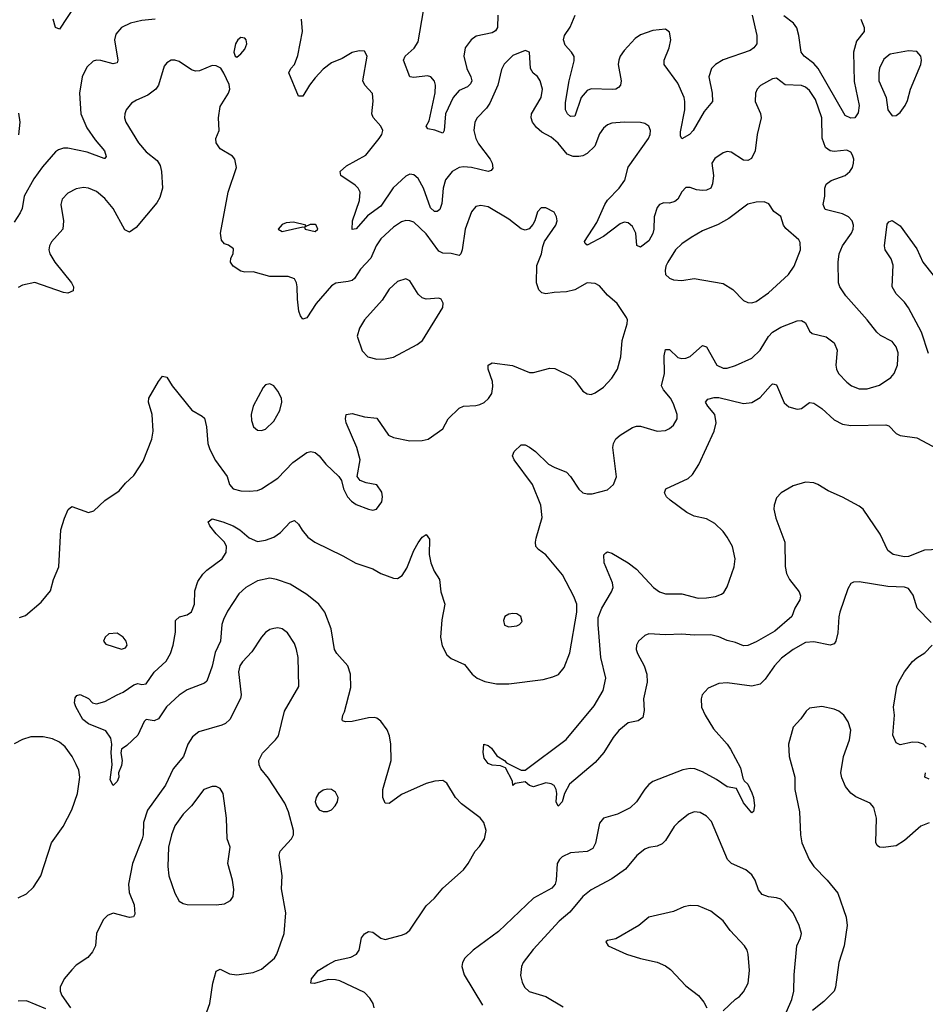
# Model space of a CAD drawing. Header units: inches. Extents: x 1771504 to 1971212, y 471788 to 643615.
# Tile 266 of 587: x 1805037 to 1809432, y 613027 to 617807. Entities that reach past the tile are written whole.
import ezdxf

# ---------------------------------------------------------------- set-up
doc = ezdxf.new("R2010")
doc.units = ezdxf.units.IN
doc.header["$MEASUREMENT"] = 0
doc.layers.add('B8601', color=7, linetype='Continuous')

msp = doc.modelspace()

# ---------------------------------------------------------------- linework, layer by layer
at = {"layer": 'B8601', "color": 5}
for points, elevation in [([(1805304.9, 617875.1), (1805230, 617760.9), (1805209.8, 617769.8), (1805198.5, 617810)], 420), ([(1807356.6, 617830), (1807355.5, 617770), (1807346.2, 617753.8), (1807330, 617743.2), (1807252.4, 617727.6), (1807226.9, 617710), (1807199, 617670), (1807192.1, 617630), (1807206.8, 617570), (1807226.3, 617530), (1807230.1, 617510), (1807224.8, 617495.2), (1807210, 617481.6), (1807170, 617464), (1807140.5, 617430), (1807102.6, 617350), (1807097.3, 617270), (1807090, 617256.2), (1807050.7, 617270.7), (1807016.6, 617276.6), (1807009.8, 617290), (1807023.3, 617316.7), (1807052.5, 617452.5), (1807055, 617490), (1807050, 617509.4), (1807031.3, 617530), (1807015, 617535), (1806950, 617527.4), (1806929.9, 617529.9), (1806899.8, 617610), (1806907.8, 617630), (1806951.1, 617668.9), (1806970, 617700.3), (1806996.2, 617850)], 420), ([(1808592.1, 617830), (1808614.7, 617730), (1808613.4, 617690), (1808599, 617670), (1808581.5, 617658.5), (1808450, 617611.6), (1808413.1, 617590), (1808393.6, 617570), (1808381.4, 617530), (1808397.5, 617450), (1808399, 617410), (1808358.5, 617361.5), (1808305.6, 617270), (1808287.6, 617250), (1808250, 617228.2), (1808242.9, 617242.9), (1808243.6, 617263.6), (1808263.9, 617370), (1808265.3, 617410), (1808261.2, 617430), (1808230, 617498.7), (1808165, 617590), (1808164.6, 617610), (1808188, 617670), (1808196.8, 617710), (1808190, 617746), (1808170, 617760.5), (1808110, 617754.8), (1808050, 617734.3), (1808024.2, 617715.8), (1807970, 617657.3), (1807951.2, 617630), (1807943.5, 617610), (1807941.4, 617590), (1807956, 617510), (1807952.9, 617490), (1807942.1, 617477.9), (1807929.4, 617470.6), (1807911.9, 617468.1), (1807810, 617471.3), (1807790, 617463.5), (1807761.4, 617430), (1807730, 617339.6), (1807710, 617336.9), (1807695.8, 617350), (1807686, 617370), (1807685.6, 617405.6), (1807702.6, 617510), (1807728, 617608), (1807728, 617628), (1807714.8, 617650), (1807683.7, 617683.7), (1807676.3, 617710), (1807680.9, 617730), (1807708.3, 617771.7), (1807731.6, 617830)], 420), ([(1809119.4, 617810), (1809135.4, 617770), (1809135, 617750), (1809097.3, 617702.7), (1809083.1, 617650), (1809086.6, 617506.6), (1809110.1, 617390), (1809105.5, 617354.5), (1809090, 617331), (1809070, 617329), (1809042.3, 617342.3), (1808911, 617571), (1808890, 617595), (1808844.3, 617630), (1808829.6, 617649.6), (1808818.2, 617730), (1808807.9, 617767.9), (1808791.6, 617790), (1808745.7, 617825.7)], 420), ([(1805694.8, 617810), (1805630, 617803.7), (1805574, 617790), (1805530.4, 617770), (1805503.5, 617736.5), (1805496.5, 617710), (1805513.6, 617610), (1805510, 617597.2), (1805490, 617592.6), (1805430, 617609.8), (1805410, 617610.8), (1805393.9, 617606.1), (1805362.9, 617577.1), (1805340.6, 617530), (1805327.2, 617450), (1805333.5, 617350), (1805363, 617283), (1805403.4, 617223.4), (1805448.8, 617170), (1805457, 617143), (1805450, 617133.2), (1805446, 617134), (1805363.7, 617163.7), (1805270, 617182.9), (1805250, 617183.7), (1805224.3, 617175.7), (1805210, 617165.1), (1805146.9, 617093.1), (1805104.6, 617035.4), (1805058.6, 616950), (1805049, 616891), (1805039.5, 616870), (1805010, 616823.7)], 440), ([(1806756.3, 613010), (1806752.2, 613030), (1806736.7, 613056.7), (1806710, 613083.5), (1806590, 613139.8), (1806570, 613145.6), (1806533.4, 613146.6), (1806467.7, 613127.7), (1806449.6, 613129.6), (1806452.7, 613150), (1806484.5, 613190), (1806530, 613219), (1806570, 613238.6), (1806643.9, 613256.1), (1806670.7, 613269.3), (1806683.5, 613290), (1806696, 613350), (1806710, 613368.7), (1806730, 613379.6), (1806750, 613376.5), (1806790, 613347.7), (1806810, 613342), (1806890, 613362.6), (1806910, 613370.4), (1806930, 613386.4), (1807010, 613504.6), (1807050, 613542.6), (1807090, 613590.3), (1807190, 613679.5), (1807213.5, 613710), (1807247.1, 613770), (1807267.9, 613792.1), (1807292, 613830), (1807301.1, 613870), (1807289.7, 613910), (1807272, 613932), (1807180, 614000), (1807151.4, 614031.4), (1807110, 614099.6), (1807090, 614113.3), (1807051.3, 614110), (1807010, 614098), (1806890, 614046), (1806830, 614001.6), (1806810, 614002.7), (1806799.7, 614030), (1806798.5, 614070), (1806838.7, 614210), (1806837.8, 614290), (1806830.7, 614330.7), (1806819.8, 614359.8), (1806790, 614400.9), (1806770, 614416.2), (1806758.9, 614418.9), (1806730, 614418), (1806650, 614400.4), (1806618.6, 614398.6), (1806603.6, 614403.6), (1806600.9, 614410), (1806605.6, 614430), (1806613.5, 614446.5), (1806644.2, 614564.2), (1806642.4, 614630), (1806629.6, 614670), (1806576.3, 614730), (1806563.9, 614750), (1806549, 614850), (1806516.8, 614930), (1806488.1, 614970), (1806430, 615015.6), (1806350, 615066.9), (1806283.6, 615090), (1806250, 615096.4), (1806190, 615082.4), (1806134.4, 615050), (1806100.5, 615019.5), (1806044.5, 614935.5), (1806025, 614895), (1806018.3, 614870), (1806010.6, 614790), (1805985.8, 614734.2), (1805970, 614667.6), (1805944.7, 614595.3), (1805933.7, 614586.3), (1805850, 614553.3), (1805810, 614527.1), (1805749.6, 614470.4), (1805710, 614413.3), (1805690, 614403.7), (1805650, 614409.2), (1805640.9, 614399.1), (1805610, 614334), (1805556.9, 614283.1), (1805530, 614266), (1805528.2, 614248.2), (1805534.8, 614210), (1805530, 614186), (1805516, 614150), (1805517.3, 614130), (1805510, 614108), (1805490.7, 614089.3), (1805476.5, 614116.5), (1805485.3, 614190), (1805480.4, 614250), (1805483.9, 614290), (1805478.8, 614318.8), (1805454.1, 614354.1), (1805370, 614388.2), (1805342.7, 614410), (1805309.4, 614470.6), (1805302.7, 614490), (1805305.6, 614514.4), (1805314.6, 614525.4), (1805330, 614531), (1805370, 614510.6), (1805390.6, 614490.6), (1805410, 614486), (1805450, 614496.3), (1805509.3, 614530), (1805538.5, 614541.5), (1805590, 614578.3), (1805610, 614583.7), (1805630, 614579.3), (1805650, 614582), (1805690, 614639.5), (1805747.4, 614692.6), (1805768.9, 614730), (1805781.2, 614770), (1805793.1, 614833.1), (1805793.2, 614890), (1805812, 614908), (1805850, 614918.4), (1805870, 614933), (1805884.4, 614970), (1805886.1, 615033.9), (1805900.7, 615079.3), (1805925.1, 615114.9), (1805945, 615135), (1806019.8, 615190), (1806039.3, 615220.7), (1806039.8, 615250), (1806030.5, 615270.5), (1805990, 615311.1), (1805959.8, 615350), (1805951.8, 615370), (1805970, 615383.7), (1806022, 615370), (1806072, 615350), (1806105.5, 615330), (1806150, 615292.1), (1806190, 615274.4), (1806230, 615279.7), (1806270, 615295.2), (1806302, 615318), (1806350, 615367.2), (1806370, 615375.3), (1806390, 615358.4), (1806408, 615328), (1806435.3, 615295.3), (1806468.7, 615270), (1806604.6, 615204.6), (1806668, 615168), (1806750, 615141.6), (1806790, 615118.2), (1806850, 615094.9), (1806870, 615094.4), (1806892.1, 615107.9), (1806915.7, 615144.3), (1806949.6, 615229.6), (1806970, 615267.3), (1806990, 615294.9), (1807010, 615307.3), (1807024.7, 615284.7), (1807024, 615210), (1807032.1, 615170), (1807048.3, 615130), (1807073.6, 615090), (1807080.2, 615030), (1807099.5, 614970), (1807086, 614894), (1807078.6, 614810), (1807087, 614767), (1807110, 614723.1), (1807130, 614704.9), (1807195.8, 614675.8), (1807233.1, 614630), (1807256.4, 614610), (1807294.5, 614594.5), (1807350, 614582), (1807410, 614582.8), (1807576.3, 614603.7), (1807624.2, 614615.8), (1807651.7, 614628.3), (1807678.3, 614661.7), (1807706.1, 614733.9), (1807741.2, 614930), (1807739.8, 614970), (1807726.5, 615006.5), (1807671.3, 615111.3), (1807590, 615209.4), (1807554.1, 615234.1), (1807541.6, 615250), (1807539.7, 615270), (1807543.9, 615290), (1807571.9, 615390), (1807565.3, 615450), (1807525.4, 615550), (1807436.9, 615670), (1807428, 615690), (1807436.2, 615710), (1807470, 615743), (1807490, 615742.4), (1807510, 615732.4), (1807540.5, 615710), (1807603.7, 615650), (1807630, 615634.2), (1807690.3, 615610), (1807710.1, 615590.1), (1807750, 615527), (1807770.2, 615510.2), (1807790, 615504.7), (1807815.1, 615504.9), (1807890, 615524.4), (1807918.4, 615550), (1807932.3, 615587.7), (1807915.6, 615730), (1807917.7, 615750), (1807930, 615772), (1807950, 615790.3), (1808010, 615827), (1808030, 615834), (1808050, 615833.4), (1808130, 615808.9), (1808170, 615812), (1808190, 615822), (1808210, 615839.3), (1808227.8, 615870), (1808227.8, 615890), (1808210, 615942.7), (1808195.8, 615970), (1808160.5, 616010), (1808151.1, 616030), (1808165.8, 616090), (1808165, 616175), (1808170, 616206), (1808190, 616205.5), (1808230, 616167.2), (1808250, 616161.5), (1808270, 616163.2), (1808290, 616171.4), (1808350, 616225.3), (1808370, 616218.7), (1808420.3, 616130), (1808450, 616115.5), (1808470, 616115.6), (1808510, 616128.6), (1808590, 616164.2), (1808630, 616203.2), (1808670.9, 616269.1), (1808690, 616290.2), (1808730, 616313.8), (1808810, 616344.6), (1808830, 616346.7), (1808850, 616335.5), (1808870, 616294.8), (1808883.1, 616283.1), (1808950, 616268), (1808990, 616239.1), (1809003.4, 616203.4), (1808996.9, 616130), (1809000.2, 616110), (1809010.3, 616090), (1809050, 616047.4), (1809072.7, 616030), (1809110, 616014.7), (1809150, 616015.5), (1809210, 616032.6), (1809264.7, 616070), (1809280.5, 616090), (1809297.3, 616130), (1809299.8, 616190), (1809290, 616218.4), (1809270, 616244), (1809214.3, 616274.3), (1809196.4, 616290), (1809150, 616349.7), (1809046.6, 616466.6), (1809017.4, 616510), (1809009.7, 616530), (1809008.9, 616630), (1809013.5, 616670), (1809028.9, 616710), (1809072.7, 616770), (1809081.8, 616790), (1809083.8, 616810), (1809076.4, 616830), (1809058.3, 616850), (1809030, 616864.6), (1808946.1, 616886.1), (1808935.3, 616910), (1808943.2, 616950), (1808944.6, 616990), (1808950.7, 617009.3), (1808974.1, 617025.9), (1809042, 617050), (1809065.1, 617070), (1809078, 617090), (1809083, 617110), (1809084.7, 617130), (1809078.9, 617150), (1809070, 617164.5), (1809050, 617173.7), (1808990, 617166.6), (1808970, 617169.8), (1808946.8, 617186.8), (1808931.4, 617231.4), (1808930, 617331.5), (1808899.3, 617419.3), (1808870, 617463.5), (1808850, 617480.3), (1808830, 617487.8), (1808751.3, 617491.3), (1808710, 617522.9), (1808690, 617520.5), (1808631.8, 617488.2), (1808615.5, 617470), (1808607.2, 617450), (1808606, 617410), (1808632, 617352), (1808634.4, 617330), (1808616.3, 617250), (1808606.4, 617170), (1808587.3, 617132.7), (1808570, 617123.9), (1808550, 617125.3), (1808490, 617164.7), (1808470, 617167.8), (1808450, 617161.6), (1808410, 617133.6), (1808395.8, 617110), (1808404.1, 617050), (1808399.3, 617010), (1808391, 616989), (1808370, 616979.8), (1808350, 616978), (1808320.9, 616980.9), (1808290, 616992.8), (1808270, 616992.8), (1808250, 616971.5), (1808230, 616935.1), (1808215.9, 616924.1), (1808190, 616917.1), (1808162.2, 616917.8), (1808142.4, 616910), (1808130, 616896.2), (1808116.1, 616850), (1808114.8, 616790), (1808110, 616768.4), (1808090, 616733.5), (1808050, 616702.3), (1808031.2, 616711.2), (1808027.1, 616770), (1808010, 616802.4), (1807990, 616820.3), (1807970, 616823.5), (1807950, 616815.7), (1807870, 616755.2), (1807790, 616712.3), (1807780.5, 616720.5), (1807777.6, 616730), (1807837.7, 616822.3), (1807875.6, 616910), (1807888.8, 616931.2), (1807945.2, 616990), (1807972.6, 617027.4), (1807988.8, 617091.2), (1808088.2, 617230), (1808096.4, 617250), (1808098, 617270), (1808089.3, 617290), (1808070, 617302.9), (1808050, 617307.8), (1807970, 617309.8), (1807910, 617304.4), (1807890, 617297.3), (1807870, 617281.1), (1807850, 617253), (1807827.4, 617192.6), (1807790, 617158.2), (1807770, 617146.3), (1807750, 617142.3), (1807723.4, 617143.4), (1807693.6, 617153.6), (1807650, 617208.4), (1807616.4, 617236.4), (1807570, 617261.5), (1807544.6, 617284.6), (1807526.1, 617310), (1807519.3, 617330), (1807520.2, 617350), (1807567.1, 617430), (1807573.3, 617470), (1807563.1, 617510), (1807550, 617530.9), (1807528.3, 617548.3), (1807516.2, 617570), (1807510, 617649), (1807490, 617657.6), (1807430, 617633.3), (1807388, 617592), (1807375, 617565), (1807357.2, 617490), (1807318.1, 617401.9), (1807301.9, 617378.1), (1807256.9, 617330), (1807245.4, 617310), (1807240.6, 617270), (1807250.2, 617230), (1807263.8, 617203.8), (1807319.2, 617130), (1807329.5, 617110), (1807332.8, 617087.2), (1807325.4, 617074.6), (1807310, 617069.9), (1807230, 617089), (1807190, 617092.9), (1807168.8, 617090), (1807135, 617070), (1807102.7, 617030), (1807091.8, 616990), (1807085.4, 616914.6), (1807075, 616885), (1807063.4, 616876.6), (1807050, 616876.1), (1807030, 616893.3), (1806996.9, 616990), (1806970, 617036.8), (1806950, 617054.5), (1806930, 617056.8), (1806910, 617047.4), (1806849.6, 616990.4), (1806790, 616901.8), (1806724.6, 616855.4), (1806670, 616792), (1806650, 616788), (1806652.6, 616830), (1806685, 616930), (1806688.7, 616970), (1806679.2, 616990), (1806664.6, 617004.6), (1806595.1, 617050), (1806591.3, 617070), (1806622, 617098), (1806716, 617150), (1806780.4, 617230), (1806793.7, 617250), (1806798.9, 617270), (1806789.6, 617290), (1806752.3, 617332.3), (1806746.3, 617350), (1806751.4, 617411.4), (1806748.2, 617448.2), (1806711.2, 617490), (1806702.6, 617510), (1806723.6, 617630), (1806710, 617655.1), (1806683.4, 617656.6), (1806650, 617647.3), (1806601.1, 617618.9), (1806550, 617597.4), (1806510, 617566.9), (1806470, 617525.1), (1806442.7, 617490), (1806410, 617435.6), (1806390, 617436.2), (1806343.5, 617550), (1806352.4, 617570), (1806370, 617590.4), (1806386.8, 617633.2), (1806409.1, 617750), (1806404.5, 617810)], 440), ([(1805036, 614904), (1805065.4, 614914.6), (1805140.9, 614979.1), (1805186.2, 615033.8), (1805201.1, 615090), (1805227.4, 615150), (1805236.8, 615330), (1805253.5, 615386.5), (1805271.6, 615428.4), (1805290, 615444), (1805370, 615414.9), (1805396.9, 615423.1), (1805450, 615473.4), (1805520.1, 615519.9), (1805550, 615557.3), (1805590, 615593.4), (1805635.8, 615664.2), (1805678, 615770), (1805684, 615810), (1805679.7, 615890), (1805662, 615950), (1805663.5, 615970), (1805710, 616051), (1805730, 616076), (1805750, 616072), (1805776.4, 616030), (1805871.3, 615911.3), (1805923, 615883), (1805933, 615873), (1805942.9, 615830), (1805950.2, 615750), (1805960, 615720), (1805986.9, 615666.9), (1806043.6, 615590), (1806054.4, 615550), (1806073.4, 615530), (1806110, 615519.6), (1806150, 615517.3), (1806190, 615521.5), (1806210, 615529), (1806290, 615580.7), (1806363, 615657), (1806430, 615705.7), (1806450.3, 615710.3), (1806470, 615706.4), (1806490.3, 615690.3), (1806522, 615650), (1806586, 615590), (1806598, 615570), (1806607.7, 615530), (1806627.3, 615490), (1806646.8, 615470), (1806670, 615453.4), (1806730, 615430.6), (1806750, 615426), (1806768, 615430), (1806794.3, 615465.7), (1806797.6, 615490), (1806793.9, 615513.9), (1806770, 615549.3), (1806718.6, 615558.6), (1806689.4, 615569.4), (1806674, 615590), (1806689.5, 615670.5), (1806672.6, 615730), (1806621.3, 615850), (1806617.6, 615870), (1806621.2, 615890), (1806650, 615894.6), (1806710, 615878.7), (1806770, 615872.4), (1806827.2, 615790), (1806850, 615778.3), (1806930, 615762.2), (1806990, 615764), (1807019, 615770), (1807090, 615820.5), (1807116.3, 615870), (1807170, 615921.7), (1807190, 615930.2), (1807250, 615934), (1807270, 615939.6), (1807290.7, 615949.3), (1807312.4, 615967.6), (1807328, 615992), (1807333.2, 616026.8), (1807330.5, 616050.5), (1807310.9, 616110), (1807309.8, 616130), (1807330, 616141.5), (1807427.7, 616127.7), (1807510, 616094.6), (1807530, 616094.6), (1807610, 616115.3), (1807633.7, 616113.7), (1807710, 616076.4), (1807730, 616057.1), (1807770, 616003), (1807790, 615990.4), (1807810, 615988), (1807830, 615994.9), (1807870, 616022.4), (1807910, 616066), (1807937.4, 616110), (1807954.3, 616170), (1807960.8, 616250), (1807984.8, 616330), (1807986.9, 616350), (1807982, 616362), (1807936.3, 616430), (1807889.1, 616469.1), (1807850, 616514.7), (1807830, 616526.6), (1807790, 616529.7), (1807730, 616496.1), (1807690, 616485.3), (1807630, 616483.5), (1807590, 616476), (1807570, 616480.5), (1807555.9, 616495.9), (1807544.1, 616530), (1807547, 616613), (1807569.7, 616670), (1807574.7, 616705.3), (1807583.7, 616730), (1807638.4, 616810), (1807644.5, 616830), (1807642, 616850), (1807630, 616872.7), (1807590, 616894.5), (1807566.6, 616893.4), (1807550, 616874), (1807537.1, 616830), (1807527.1, 616812.9), (1807508.5, 616791.5), (1807490, 616785.1), (1807470, 616791.5), (1807410, 616838), (1807310, 616898.9), (1807274.4, 616905.6), (1807250, 616899.5), (1807230, 616874), (1807198.4, 616790), (1807184.6, 616690), (1807177.6, 616670), (1807170, 616662), (1807130, 616672.4), (1807090, 616674.4), (1807070, 616683.5), (1807010, 616767.3), (1806950, 616823.5), (1806930, 616830.8), (1806910, 616832), (1806890, 616825.8), (1806850, 616799.3), (1806790, 616743.5), (1806767.1, 616710), (1806740.2, 616650), (1806690, 616596.4), (1806661.3, 616550), (1806650, 616541.1), (1806630, 616535.6), (1806571.5, 616528.5), (1806550, 616515.1), (1806475.2, 616430), (1806430, 616360.5), (1806410, 616354), (1806398.9, 616370), (1806391.8, 616391.8), (1806384.2, 616450), (1806383.1, 616510), (1806379.8, 616530), (1806369.8, 616549.8), (1806339.6, 616559.6), (1806250, 616559.7), (1806170, 616583.7), (1806130, 616580.9), (1806110, 616586.6), (1806073.2, 616610), (1806059.3, 616630), (1806060.9, 616650), (1806072.3, 616670), (1806074, 616694), (1806050, 616713.2), (1806030, 616719), (1806016, 616736), (1806012, 616770), (1806047.8, 616970), (1806089.3, 617090), (1806081.2, 617130), (1806070, 617144), (1806010, 617180.7), (1805989.7, 617210), (1805988.5, 617230), (1806004, 617270), (1806002, 617330), (1806010, 617386), (1806049.5, 617450), (1806057, 617470), (1806053.4, 617493.4), (1806027.6, 617547.6), (1806012.3, 617572.3), (1805990, 617583.7), (1805970, 617584.2), (1805910, 617559.3), (1805890, 617556.8), (1805870, 617564), (1805810, 617604.7), (1805790, 617611.3), (1805771.3, 617611.3), (1805750, 617598.4), (1805738.2, 617581.8), (1805710.2, 617490), (1805698, 617470), (1805659.3, 617440.7), (1805603, 617417), (1805578.7, 617401.3), (1805553.1, 617370), (1805546.5, 617350), (1805545.5, 617330), (1805551.4, 617310), (1805613.2, 617210), (1805650, 617165.5), (1805703.6, 617123.6), (1805718.9, 617098.9), (1805725.4, 617070), (1805729, 616990), (1805716.5, 616943.5), (1805702.6, 616917.4), (1805602.1, 616797.9), (1805570, 616775.8), (1805547, 616787), (1805489.8, 616890), (1805450, 616939.1), (1805410, 616972.9), (1805370.4, 616989.6), (1805346.9, 616993.1), (1805310, 616985.4), (1805270, 616964.7), (1805243.6, 616936.4), (1805235.6, 616910), (1805249.2, 616830), (1805245.5, 616790), (1805191.7, 616728.3), (1805181.3, 616710), (1805178.6, 616690), (1805183.5, 616670), (1805207.3, 616630), (1805288.8, 616530), (1805297.6, 616510), (1805296.3, 616490), (1805270, 616478.9), (1805250, 616483.1), (1805110, 616531.7), (1805050, 616518.8), (1805030, 616507.6)], 460), ([(1805032.3, 617247.7), (1805039.8, 617310), (1805033, 617353)], 440), ([(1809446.7, 616186.7), (1809413, 616290), (1809350, 616408.8), (1809330, 616435.8), (1809290, 616475.6), (1809271.3, 616510), (1809275, 616615), (1809266.1, 616646.1), (1809237.4, 616690), (1809232.8, 616710), (1809246, 616814), (1809253.8, 616826.2), (1809270, 616832.7), (1809310, 616806.7), (1809390, 616695.2), (1809419, 616630), (1809470, 616567.5)], 420), ([(1809530, 615236.7), (1809428.3, 615231.7), (1809350, 615200.9), (1809330, 615198.5), (1809275.4, 615210), (1809249.2, 615230), (1809213.2, 615310), (1809129.7, 615430), (1809110, 615445.3), (1809030, 615489.7), (1808960.3, 615520.3), (1808910, 615550.6), (1808890, 615558.6), (1808850, 615561.1), (1808790, 615544.5), (1808732.2, 615510), (1808710, 615485.6), (1808697.5, 615450), (1808697.1, 615430), (1808706.4, 615386.4), (1808750.2, 615270), (1808752.1, 615152.1), (1808758.7, 615118.7), (1808772.4, 615090), (1808818.6, 615030), (1808825.8, 615010), (1808822.3, 614990), (1808798.9, 614950), (1808784.6, 614910), (1808701.6, 614838.4), (1808610, 614785.9), (1808570, 614768.2), (1808550, 614767), (1808510, 614783.8), (1808470, 614793.3), (1808430, 614811.4), (1808390, 614820.2), (1808310, 614819.1), (1808250, 614823.7), (1808170, 614819.8), (1808090, 614824.8), (1808070, 614816.5), (1808039.2, 614790), (1808029.3, 614770), (1808027.6, 614750), (1808034.2, 614730), (1808067.6, 614670), (1808079.8, 614630), (1808081.4, 614590), (1808064.1, 614510), (1808067.3, 614452.7), (1808060.7, 614419.3), (1808037.3, 614402.7), (1807990, 614393.1), (1807944.3, 614355.7), (1807917.5, 614322.5), (1807870.9, 614249.1), (1807830, 614200.7), (1807705.2, 614094.8), (1807680.5, 614050), (1807670, 614009.2), (1807650, 613989.3), (1807639.5, 614010), (1807643.6, 614050), (1807639.6, 614070), (1807629.7, 614089.7), (1807616.4, 614096.4), (1807590, 614101.3), (1807530, 614082.9), (1807510, 614089.3), (1807490, 614106), (1807441, 614099), (1807430, 614089), (1807428, 614110), (1807394, 614174), (1807370, 614184), (1807330, 614188), (1807310, 614195.3), (1807290, 614222), (1807285.1, 614250), (1807288.7, 614290), (1807310, 614284), (1807326.8, 614270), (1807352.8, 614232.8), (1807390, 614210.8), (1807398.8, 614198.8), (1807470, 614162.8), (1807490, 614162.8), (1807688.1, 614311.9), (1807824.6, 614475.4), (1807868.1, 614550), (1807880.6, 614610), (1807856.5, 614710), (1807843.2, 614870), (1807844.7, 614904.7), (1807861.2, 614950), (1807909.2, 615030), (1807916.1, 615050), (1807913.7, 615073.7), (1807873.5, 615170), (1807871.7, 615208.3), (1807881.3, 615218.7), (1807890, 615223), (1807910, 615217.6), (1807990, 615170.3), (1808030, 615139.5), (1808111.8, 615050), (1808141.3, 615030), (1808170, 615019.4), (1808250, 615018.9), (1808330, 614998.7), (1808370, 615000.2), (1808413.1, 615006.9), (1808442.4, 615017.6), (1808453.3, 615026.7), (1808470, 615053.7), (1808503.2, 615150), (1808509.2, 615190), (1808496.4, 615250), (1808470, 615294.8), (1808450, 615322.8), (1808410, 615360.3), (1808370, 615383.5), (1808310, 615397.3), (1808274.5, 615414.5), (1808193.6, 615473.6), (1808175.8, 615490), (1808165.1, 615510), (1808172.3, 615530), (1808280.4, 615579.6), (1808301.2, 615598.8), (1808333, 615647), (1808406.4, 615810), (1808417, 615850), (1808409.8, 615890), (1808376.1, 615930), (1808365.3, 615950), (1808375.8, 615964.2), (1808407.4, 615972.6), (1808430, 615972.9), (1808550, 615944.5), (1808590, 615947.9), (1808630, 615972.3), (1808679.7, 616030), (1808690, 616039.6), (1808698.2, 616038.2), (1808710, 616034.4), (1808747, 615947), (1808770, 615928), (1808810, 615916.9), (1808821.8, 615918.2), (1808830, 615919.6), (1808870, 615949.1), (1808890, 615945.4), (1808930, 615919.3), (1808990, 615864.3), (1809030, 615842.7), (1809070, 615836.3), (1809240.4, 615840.4), (1809255.1, 615835.1), (1809290, 615798.7), (1809310, 615787.6), (1809390, 615777), (1809490, 615723)], 420), ([(1809460.5, 614880.5), (1809391.3, 614950), (1809373, 615013), (1809350, 615044.7), (1809330, 615052), (1809250, 615054.8), (1809110, 615078), (1809083, 615077), (1809070.6, 615069.4), (1809055.9, 615044.1), (1809017, 614930), (1809011.7, 614908.3), (1809007.1, 614830), (1808997.4, 614790), (1808990, 614777), (1808970, 614769.7), (1808890, 614786.2), (1808850, 614783.7), (1808790, 614749.8), (1808733.1, 614706.9), (1808699, 614670), (1808655, 614605), (1808630, 614581), (1808590, 614570.8), (1808470, 614587.4), (1808430, 614584.8), (1808378, 614562), (1808348.9, 614530), (1808343.6, 614510), (1808345.5, 614470), (1808362.7, 614430), (1808403.9, 614363.9), (1808470.2, 614290.2), (1808486.2, 614266.2), (1808534.6, 614174.6), (1808545.4, 614125.4), (1808552.3, 614112.3), (1808570, 614095.8), (1808590, 614053), (1808597.6, 614030), (1808602, 613990), (1808597.3, 613962.7), (1808590, 613956), (1808550, 614004.7), (1808514.8, 614074.8), (1808470, 614082.2), (1808418.1, 614118.1), (1808350, 614156), (1808312.3, 614170), (1808290, 614171.9), (1808255.5, 614164.5), (1808110, 614107.6), (1808090, 614094), (1808070, 614071.8), (1808030.2, 614009.8), (1807999.3, 613980.7), (1807937.3, 613950), (1807870, 613929.6), (1807850, 613906), (1807831.6, 613808.4), (1807817.5, 613782.5), (1807790, 613768.4), (1807710, 613762.3), (1807670, 613743.1), (1807656, 613730), (1807645.2, 613710), (1807640.7, 613630), (1807634.7, 613610), (1807618.7, 613590), (1807530, 613541.5), (1807360.7, 613379.3), (1807238, 613290), (1807196.9, 613250), (1807186.3, 613230), (1807183.1, 613210), (1807193.4, 613170), (1807282.2, 613022.2)], 440), ([(1805945.6, 612990), (1805959.6, 613030), (1805973.8, 613130), (1805990, 613187.3), (1806010, 613196.4), (1806054.8, 613174.8), (1806090, 613169.1), (1806170, 613181.1), (1806210, 613197.6), (1806273.5, 613250), (1806284.8, 613270), (1806319.7, 613370), (1806328.2, 613470), (1806307.5, 613587.5), (1806311.1, 613651.1), (1806295.8, 613750), (1806301.3, 613770), (1806355.6, 613830), (1806365.1, 613850), (1806365.6, 613870), (1806341.6, 613961.6), (1806323.3, 614003.3), (1806244.6, 614124.6), (1806206.9, 614170), (1806198.3, 614190), (1806196.9, 614210), (1806214.6, 614245.4), (1806278, 614310), (1806292, 614330), (1806321.7, 614450), (1806391.8, 614570), (1806388.6, 614710), (1806380.4, 614750), (1806370, 614778), (1806335.6, 614830), (1806310, 614849.5), (1806290, 614854.5), (1806270, 614852), (1806250, 614846.6), (1806230, 614832.3), (1806210, 614809.3), (1806162.7, 614737.3), (1806117.4, 614690), (1806105.2, 614670), (1806099.1, 614640.9), (1806111.8, 614530), (1806108.4, 614511.6), (1806057, 614410), (1806034.9, 614390), (1806017.4, 614382.6), (1805905.3, 614350), (1805874.6, 614325.4), (1805852.1, 614290), (1805831.8, 614230), (1805782.3, 614170), (1805745.1, 614090), (1805657.1, 613970), (1805637.8, 613910), (1805636.1, 613850), (1805631.2, 613830), (1805584.4, 613710), (1805564.2, 613610), (1805567.8, 613570), (1805592.9, 613510), (1805595.8, 613464.2), (1805588.9, 613451.1), (1805570, 613448), (1805490, 613468.7), (1805462.7, 613457.3), (1805442.6, 613437.4), (1805410.2, 613370), (1805404, 613310), (1805390, 613281.6), (1805366.7, 613253.3), (1805310, 613216.3), (1805290, 613194.7), (1805253.1, 613150), (1805232.9, 613110), (1805232.6, 613090), (1805240.7, 613070), (1805283.2, 613010)], 460), ([(1809435.9, 614275.9), (1809422, 614290), (1809398.4, 614298.4), (1809370, 614299.5), (1809310, 614287), (1809290, 614296), (1809273.6, 614333.6), (1809281.3, 614430), (1809278, 614470), (1809293.7, 614570), (1809304, 614596), (1809330, 614640.5), (1809370, 614690.5), (1809390, 614708.2), (1809430, 614732.7), (1809465.1, 614770)], 440), ([(1809450, 613908.4), (1809410, 613892.1), (1809330, 613821.4), (1809290, 613795.3), (1809227.2, 613787.2), (1809210, 613789.3), (1809198, 613798), (1809191.8, 613811.8), (1809195.1, 613930), (1809181.5, 613981.5), (1809164, 614004), (1809094.1, 614034.1), (1809070, 614051.3), (1809044.5, 614084.5), (1809026.4, 614126.4), (1809022, 614150), (1809034.8, 614230), (1809063.8, 614310), (1809070, 614358), (1809057.5, 614397.5), (1809036.2, 614430), (1809012.7, 614450), (1808990, 614459.6), (1808930, 614471.8), (1808870, 614464.2), (1808852.7, 614450), (1808827, 614413), (1808790, 614372.3), (1808767.2, 614290), (1808770.3, 614230), (1808799.1, 614130), (1808799.1, 614070), (1808820.8, 613960.8), (1808825.2, 613850), (1808832.2, 613810), (1808868.4, 613730), (1808890, 613696), (1808955.3, 613630), (1809006.8, 613566.8), (1809048.1, 613450), (1809052.2, 613410), (1809037.7, 613310), (1809011.1, 613230), (1808996.5, 613110), (1808988.9, 613091.1), (1808939.9, 613040.1), (1808883.8, 612996.2)], 460), ([(1805030, 613543), (1805070, 613563.5), (1805104.2, 613595.8), (1805139.2, 613650), (1805191.6, 613810), (1805247.6, 613890), (1805290, 613970.4), (1805318, 614050), (1805328.7, 614130), (1805323, 614163), (1805311.5, 614191.5), (1805290.6, 614230.6), (1805256.8, 614276.8), (1805230, 614299.7), (1805196.3, 614316.3), (1805150, 614325.7), (1805090, 614325.4), (1805050, 614312.4), (1805009.4, 614290.6)], 460), ([(1809450, 614119.7), (1809430, 614129.3), (1809432, 614150)], 440), ([(1808757.7, 612990), (1808783.9, 613050), (1808793.7, 613090), (1808794.5, 613170), (1808807.7, 613310), (1808826.4, 613350), (1808830.8, 613370), (1808819.8, 613410), (1808790, 613471.1), (1808750, 613519.3), (1808730, 613536.5), (1808710, 613543.8), (1808670, 613548.2), (1808639.8, 613559.8), (1808621.8, 613581.8), (1808605.1, 613630), (1808590, 613655.6), (1808560.3, 613680.3), (1808490.7, 613710.7), (1808471.1, 613730), (1808394.5, 613914.5), (1808370, 613940.5), (1808338.6, 613958.6), (1808310, 613961.7), (1808283.1, 613950), (1808232, 613910), (1808213.4, 613890), (1808170, 613821.6), (1808154.5, 613805.5), (1808130, 613793.7), (1808090, 613787.7), (1808070, 613779.2), (1808031.4, 613748.6), (1807977.4, 613682.6), (1807910, 613635.5), (1807810, 613582.5), (1807770, 613550.8), (1807705.8, 613474.2), (1807654.7, 613430), (1807528.1, 613291.9), (1807479.5, 613230), (1807471.7, 613210), (1807467, 613167), (1807474.6, 613134.6), (1807486.7, 613110), (1807509.4, 613089.4), (1807590, 613064.7), (1807674.9, 613014.9)], 460), ([(1808450, 612994.9), (1808510, 613050.8), (1808530, 613064), (1808550, 613087.7), (1808572.6, 613130), (1808578.7, 613190), (1808571.2, 613270), (1808566.3, 613290), (1808554.3, 613310), (1808484.8, 613384.8), (1808450, 613432), (1808390, 613478.9), (1808330, 613504.2), (1808290, 613506), (1808259.9, 613500.1), (1808210, 613477.6), (1808090, 613449), (1808041, 613410), (1807930, 613345.2), (1807890, 613337.2), (1807881, 613330), (1807892, 613310), (1807981, 613270), (1808050, 613248.2), (1808130, 613230.4), (1808170, 613214), (1808195, 613195), (1808270, 613116.3), (1808330.7, 613070), (1808357.3, 613037.3), (1808370.8, 613010)], 480), ([(1805163.9, 613003.9), (1805070, 613043.5), (1805030, 613041.2)], 460)]:
    msp.add_lwpolyline(points, dxfattribs=dict(at, elevation=elevation))
for points, elevation in [([(1806110, 617721.2), (1806096, 617710), (1806084, 617690), (1806076, 617650), (1806082, 617630), (1806090, 617626), (1806110, 617641), (1806130, 617664.7), (1806139.3, 617690), (1806136, 617710), (1806130, 617717.2)], 460), ([(1809350, 617655.8), (1809260.7, 617639.3), (1809230, 617616.3), (1809210, 617572.7), (1809205.4, 617550), (1809206.5, 617510), (1809240.8, 617430), (1809250.4, 617370.4), (1809270, 617341), (1809290, 617342.8), (1809310, 617357.3), (1809333.6, 617390), (1809345.1, 617414.9), (1809359.8, 617470), (1809409.7, 617590), (1809413, 617610), (1809409.7, 617629.7), (1809390, 617652.3)], 440), ([(1808650, 616923), (1808610, 616921.1), (1808570, 616911.3), (1808478.3, 616841.7), (1808426.8, 616813.2), (1808350, 616782), (1808295.5, 616750), (1808250, 616718.3), (1808218.9, 616690), (1808181.5, 616630), (1808171.8, 616610), (1808168.9, 616590), (1808170.6, 616570), (1808190, 616553), (1808210, 616544), (1808250, 616540.5), (1808310, 616550.4), (1808450, 616526), (1808497.6, 616497.6), (1808550, 616443.8), (1808570, 616434.4), (1808590, 616432.4), (1808610, 616439.5), (1808670, 616481.3), (1808768, 616570), (1808794.8, 616610), (1808826, 616690), (1808824.8, 616724.8), (1808817.8, 616737.8), (1808754.1, 616794.1), (1808743.6, 616810), (1808730, 616852), (1808696, 616876), (1808672.7, 616912.7)], 460), ([(1806364.7, 616824.7), (1806330, 616821.2), (1806310, 616812.7), (1806291.3, 616790), (1806310, 616778.8), (1806410, 616802), (1806419.6, 616799.6), (1806422, 616790), (1806470, 616778.8), (1806484, 616790), (1806475.3, 616810), (1806470, 616812.7), (1806447.1, 616812.9), (1806422, 616802), (1806426, 616810)], 460), ([(1806910, 616549.5), (1806870, 616535.6), (1806830, 616498.4), (1806795.2, 616444.8), (1806710.4, 616350), (1806686.4, 616310), (1806674.9, 616270), (1806699.5, 616199.5), (1806726.8, 616170), (1806770, 616159.5), (1806810, 616161.1), (1806850, 616168.7), (1806966, 616230), (1806992.3, 616250), (1807089.5, 616410), (1807091.3, 616431.3), (1807082, 616450), (1807070, 616455.1), (1807010, 616449.6), (1806990, 616456.9), (1806970, 616474.5), (1806930, 616539.3)], 480), ([(1806250, 616039), (1806230, 616034), (1806218, 616022), (1806170.5, 615930), (1806159.3, 615890), (1806160.9, 615860.9), (1806170.8, 615830), (1806190, 615814), (1806210, 615813), (1806230, 615819.3), (1806270, 615857.3), (1806299.6, 615910), (1806309.6, 615950), (1806307, 615970), (1806290, 616004), (1806270, 616029)], 480), ([(1807430, 614923.7), (1807410, 614920.9), (1807391, 614910), (1807384.9, 614890), (1807390, 614867.3), (1807410, 614859.1), (1807450, 614864.9), (1807462, 614870), (1807474.5, 614885.5), (1807469.2, 614910), (1807450, 614922)], 460), ([(1805510, 614829.2), (1805470, 614825.2), (1805451, 614810), (1805442.8, 614790), (1805454.8, 614774.8), (1805530, 614751.3), (1805550, 614758), (1805559, 614770), (1805553.2, 614790), (1805539, 614810)], 460), ([(1805990, 614084.5), (1805970, 614084.5), (1805930, 614069.4), (1805870.2, 613989.8), (1805830, 613949.6), (1805790, 613893.6), (1805773.6, 613850), (1805759, 613790), (1805756.3, 613696.3), (1805761.2, 613650), (1805790, 613566.8), (1805810, 613527.7), (1805830, 613515.5), (1805850, 613510.5), (1805990, 613508.8), (1806030, 613514), (1806059.5, 613530), (1806073, 613550), (1806076.1, 613583.9), (1806069.6, 613630), (1806046.6, 613710), (1806058.3, 613790), (1806043, 613830), (1806040.5, 613930), (1806023.6, 614050), (1806010, 614075.1)], 480), ([(1806530, 614071.8), (1806510, 614066), (1806486, 614050), (1806474.8, 614030), (1806470.8, 614010), (1806477.3, 613990), (1806490.5, 613970.5), (1806510, 613962), (1806530, 613963), (1806550, 613970.6), (1806567, 613990), (1806579.6, 614010), (1806582, 614030), (1806570, 614057.2), (1806550, 614069.4)], 460)]:
    msp.add_lwpolyline(points, close=True, dxfattribs=dict(at, elevation=elevation))

doc.saveas('drawing.dxf')
